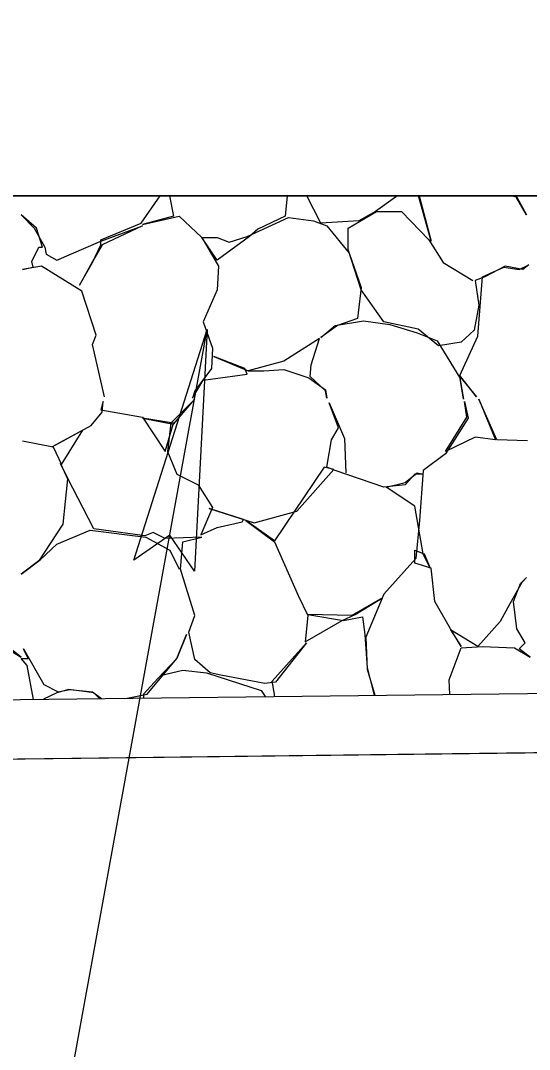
# Model space of a CAD drawing. Extents: x 1574 to 14903, y 7971 to 16537.
# Drawn here: x 14626.434 to 14628.574, y 9508.41 to 9512.736 of the extents above; entities that cross this region are included whole.
import ezdxf

# ---------------------------------------------------------------- set-up
doc = ezdxf.new("R2010")
doc.units = 0
for name, color, linetype in [('DESIGN - EARTHWORK - Shapes', 7, 'Continuous'), ('DESIGN - TRANSPORTATION - Proposed Layout Patterning', 7, 'Continuous'), ('DESIGN - TYPICAL - Finished Grade and Subgrade', 7, 'Continuous'), ('DESIGN - TYPICAL - Slope Tie Text', 7, 'Continuous'), ('SURVEY - GROUND - Bottom of Topsoil Layer', 7, 'Continuous'), ('SURVEY - GROUND - Top of Ground', 7, 'Continuous')]:
    doc.layers.add(name, color=color, linetype=linetype)

msp = doc.modelspace()

# ---------------------------------------------------------------- linework, layer by layer
at = {"layer": 'DESIGN - EARTHWORK - Shapes'}
for points in [[(14622.9443, 9516.1875), (14623.3346, 9516.0443), (14623.805, 9515.9102), (14624.0623, 9509.9366), (14626.0777, 9509.8768), (14630.2225, 9509.9267), (14631.2091, 9509.6727), (14631.6838, 9509.6215), (14637.2745, 9509.3612), (14623.2284, 9516.3842), (14622, 9516.4088), (14620.9717, 9516.4294), (14622.721, 9515.3232)], [(14637.2745, 9509.3612), (14637.2745, 9509.1109), (14631.6646, 9509.3721), (14631.1643, 9509.426), (14630.1923, 9509.6763), (14626.0754, 9509.6268), (14624.0623, 9509.6865), (14624.0623, 9509.9366), (14626.0777, 9509.8768), (14630.2225, 9509.9267), (14631.2091, 9509.6727), (14631.6838, 9509.6215)]]:
    msp.add_lwpolyline(points, close=True, dxfattribs=at)
at = {"layer": 'DESIGN - TRANSPORTATION - Proposed Layout Patterning'}
msp.add_line((14631.9969, 9512), (14623.9734, 9512), dxfattribs=at)
msp.add_line((14631.9969, 9512), (14623.9734, 9512), dxfattribs=at)
for points in [[(14626.7863, 9511.1539), (14626.7363, 9511.3739), (14626.7513, 9511.4139), (14626.6913, 9511.5989), (14626.5213, 9511.7039), (14626.4413, 9511.6889), (14626.4863, 9511.6989), (14626.4813, 9511.7239), (14626.5113, 9511.7839), (14626.5263, 9511.7839), (14626.5013, 9511.8639), (14626.4363, 9511.9189), (14626.4913, 9511.8639), (14626.5363, 9511.7839), (14626.5413, 9511.7539), (14626.5863, 9511.7289), (14626.7713, 9511.8089), (14626.9463, 9511.8739), (14626.7763, 9511.7939), (14626.7363, 9511.7239), (14626.6813, 9511.6239), (14626.7363, 9511.7189), (14626.7713, 9511.7939), (14626.7713, 9511.8139), (14626.9413, 9511.8839), (14627.0214, 9512)], [(14626.7863, 9511.1539), (14626.7363, 9511.3739), (14626.7513, 9511.4139), (14626.6913, 9511.5989), (14626.5213, 9511.7039), (14626.4413, 9511.6889), (14626.4863, 9511.6989), (14626.4813, 9511.7239), (14626.5113, 9511.7839), (14626.5263, 9511.7839), (14626.5013, 9511.8639), (14626.4363, 9511.9189), (14626.4913, 9511.8639), (14626.5363, 9511.7839), (14626.5413, 9511.7539), (14626.5863, 9511.7289), (14626.7713, 9511.8089), (14626.9463, 9511.8739), (14626.7763, 9511.7939), (14626.7363, 9511.7239), (14626.6813, 9511.6239), (14626.7363, 9511.7189), (14626.7713, 9511.7939), (14626.7713, 9511.8139), (14626.9413, 9511.8839), (14627.0214, 9512)], [(14627.0599, 9512), (14627.0763, 9511.9139), (14626.9463, 9511.8789), (14627.1013, 9511.9139), (14627.1963, 9511.8239), (14627.2663, 9511.7039), (14627.2613, 9511.6039), (14627.2013, 9511.4689), (14627.2413, 9511.3589), (14627.2363, 9511.2739), (14627.1663, 9511.1789), (14627.1563, 9511.1489), (14627.2013, 9511.2239), (14627.3863, 9511.2489), (14627.3763, 9511.2739), (14627.2463, 9511.3239), (14627.3913, 9511.2639), (14627.4563, 9511.2639), (14627.5413, 9511.2689), (14627.6463, 9511.2339), (14627.7163, 9511.1839), (14627.7213, 9511.1489), (14627.7163, 9511.1789), (14627.6513, 9511.2389), (14627.6563, 9511.2889), (14627.6913, 9511.3989), (14627.5413, 9511.3039), (14627.3913, 9511.2639)], [(14627.0599, 9512), (14627.0763, 9511.9139), (14626.9463, 9511.8789), (14627.1013, 9511.9139), (14627.1963, 9511.8239), (14627.2663, 9511.7039), (14627.2613, 9511.6039), (14627.2013, 9511.4689), (14627.2413, 9511.3589), (14627.2363, 9511.2739), (14627.1663, 9511.1789), (14627.1563, 9511.1489), (14627.2013, 9511.2239), (14627.3863, 9511.2489), (14627.3763, 9511.2739), (14627.2463, 9511.3239), (14627.3913, 9511.2639), (14627.4563, 9511.2639), (14627.5413, 9511.2689), (14627.6463, 9511.2339), (14627.7163, 9511.1839), (14627.7213, 9511.1489), (14627.7163, 9511.1789), (14627.6513, 9511.2389), (14627.6563, 9511.2889), (14627.6913, 9511.3989), (14627.5413, 9511.3039), (14627.3913, 9511.2639)], [(14627.555, 9512), (14627.5463, 9511.9139), (14627.4313, 9511.8589), (14627.3963, 9511.8289), (14627.2613, 9511.7289), (14627.1963, 9511.8239), (14627.2613, 9511.8239), (14627.3113, 9511.8039), (14627.3863, 9511.8289), (14627.5613, 9511.9089), (14627.6663, 9511.8939), (14627.7213, 9511.8739), (14627.8163, 9511.7589), (14627.8663, 9511.6139), (14627.8513, 9511.4839), (14627.7663, 9511.4539), (14627.6963, 9511.4039), (14627.7563, 9511.4539), (14627.8763, 9511.4739), (14627.9863, 9511.4589), (14628.1013, 9511.4239), (14628.1863, 9511.3889), (14628.2813, 9511.2339), (14628.2963, 9511.1439), (14628.2813, 9511.2389), (14628.3513, 9511.1539), (14628.2813, 9511.2439), (14628.3563, 9511.4089), (14628.3763, 9511.6589), (14628.4663, 9511.6989), (14628.5313, 9511.6889), (14628.5713, 9511.7089), (14628.5463, 9511.6889), (14628.4713, 9511.7039), (14628.3863, 9511.6589), (14628.3463, 9511.6439), (14628.3613, 9511.5389), (14628.3413, 9511.4339), (14628.2863, 9511.3839), (14628.1913, 9511.3689), (14628.1063, 9511.4389), (14627.9613, 9511.4689), (14627.8663, 9511.6039), (14627.8113, 9511.7739), (14627.8113, 9511.8639), (14627.9313, 9511.9339), (14628.0363, 9511.9339), (14628.1513, 9511.8139), (14628.2113, 9511.7189), (14628.3363, 9511.6439)], [(14627.555, 9512), (14627.5463, 9511.9139), (14627.4313, 9511.8589), (14627.3963, 9511.8289), (14627.2613, 9511.7289), (14627.1963, 9511.8239), (14627.2613, 9511.8239), (14627.3113, 9511.8039), (14627.3863, 9511.8289), (14627.5613, 9511.9089), (14627.6663, 9511.8939), (14627.7213, 9511.8739), (14627.8163, 9511.7589), (14627.8663, 9511.6139), (14627.8513, 9511.4839), (14627.7663, 9511.4539), (14627.6963, 9511.4039), (14627.7563, 9511.4539), (14627.8763, 9511.4739), (14627.9863, 9511.4589), (14628.1013, 9511.4239), (14628.1863, 9511.3889), (14628.2813, 9511.2339), (14628.2963, 9511.1439), (14628.2813, 9511.2389), (14628.3513, 9511.1539), (14628.2813, 9511.2439), (14628.3563, 9511.4089), (14628.3763, 9511.6589), (14628.4663, 9511.6989), (14628.5313, 9511.6889), (14628.5713, 9511.7089), (14628.5463, 9511.6889), (14628.4713, 9511.7039), (14628.3863, 9511.6589), (14628.3463, 9511.6439), (14628.3613, 9511.5389), (14628.3413, 9511.4339), (14628.2863, 9511.3839), (14628.1913, 9511.3689), (14628.1063, 9511.4389), (14627.9613, 9511.4689), (14627.8663, 9511.6039), (14627.8113, 9511.7739), (14627.8113, 9511.8639), (14627.9313, 9511.9339), (14628.0363, 9511.9339), (14628.1513, 9511.8139), (14628.2113, 9511.7189), (14628.3363, 9511.6439)], [(14628.0165, 9512), (14628.0113, 9511.9939), (14627.9263, 9511.9339), (14627.8563, 9511.8939), (14627.6963, 9511.8839), (14627.6383, 9512)], [(14628.0165, 9512), (14628.0113, 9511.9939), (14627.9263, 9511.9339), (14627.8563, 9511.8939), (14627.6963, 9511.8839), (14627.6383, 9512)], [(14628.1097, 9512), (14628.1613, 9511.8089), (14628.1071, 9512)], [(14628.1097, 9512), (14628.1613, 9511.8089), (14628.1071, 9512)], [(14628.503, 9512), (14628.5213, 9511.9939), (14628.5613, 9511.9189), (14628.5213, 9511.9889), (14628.5213, 9512)], [(14628.503, 9512), (14628.5213, 9511.9939), (14628.5613, 9511.9189), (14628.5213, 9511.9889), (14628.5213, 9512)], [(14626.4413, 9510.9689), (14626.5713, 9510.9439), (14626.6063, 9510.8689), (14626.6963, 9511.0139), (14626.5663, 9510.9439), (14626.7313, 9511.0339), (14626.7763, 9511.0889), (14626.7813, 9511.1339), (14626.7713, 9511.0989), (14626.9463, 9511.0689), (14627.0413, 9510.9239), (14627.0763, 9511.0439), (14626.9463, 9511.0639), (14627.0763, 9511.0389), (14627.1663, 9511.1439), (14627.0663, 9511.0439), (14627.0513, 9510.9239), (14627.0913, 9510.8289), (14627.1813, 9510.7839), (14627.2413, 9510.6889), (14627.1913, 9510.5739), (14627.2613, 9510.6039), (14627.3663, 9510.6289), (14627.3713, 9510.6389), (14627.2263, 9510.6839), (14627.4163, 9510.6239), (14627.5963, 9510.6739), (14627.7513, 9510.8489), (14627.7113, 9510.8589), (14627.5013, 9510.5489), (14627.3813, 9510.6339), (14627.5013, 9510.5439), (14627.6013, 9510.3189), (14627.6413, 9510.2339), (14627.6313, 9510.1239), (14627.7863, 9510.2139), (14627.8413, 9510.2389), (14627.9563, 9510.3089), (14627.8263, 9510.2339), (14627.6413, 9510.2389), (14627.7913, 9510.2139), (14627.8713, 9510.2289), (14627.8813, 9510.1539), (14627.8913, 9510.0139), (14627.9208, 9509.899)], [(14626.4413, 9510.9689), (14626.5713, 9510.9439), (14626.6063, 9510.8689), (14626.6963, 9511.0139), (14626.5663, 9510.9439), (14626.7313, 9511.0339), (14626.7763, 9511.0889), (14626.7813, 9511.1339), (14626.7713, 9511.0989), (14626.9463, 9511.0689), (14627.0413, 9510.9239), (14627.0763, 9511.0439), (14626.9463, 9511.0639), (14627.0763, 9511.0389), (14627.1663, 9511.1439), (14627.0663, 9511.0439), (14627.0513, 9510.9239), (14627.0913, 9510.8289), (14627.1813, 9510.7839), (14627.2413, 9510.6889), (14627.1913, 9510.5739), (14627.2613, 9510.6039), (14627.3663, 9510.6289), (14627.3713, 9510.6389), (14627.2263, 9510.6839), (14627.4163, 9510.6239), (14627.5963, 9510.6739), (14627.7513, 9510.8489), (14627.7113, 9510.8589), (14627.5013, 9510.5489), (14627.3813, 9510.6339), (14627.5013, 9510.5439), (14627.6013, 9510.3189), (14627.6413, 9510.2339), (14627.6313, 9510.1239), (14627.7863, 9510.2139), (14627.8413, 9510.2389), (14627.9563, 9510.3089), (14627.8263, 9510.2339), (14627.6413, 9510.2389), (14627.7913, 9510.2139), (14627.8713, 9510.2289), (14627.8813, 9510.1539), (14627.8913, 9510.0139), (14627.9208, 9509.899)], [(14628.2388, 9509.9028), (14628.2363, 9509.9639), (14628.2863, 9510.0989), (14628.3763, 9510.1039), (14628.5113, 9510.0989), (14628.5763, 9510.0589), (14628.5313, 9510.0939), (14628.5563, 9510.1189), (14628.5213, 9510.1789), (14628.5063, 9510.2939), (14628.5363, 9510.3689), (14628.5613, 9510.3939), (14628.5413, 9510.3739), (14628.4913, 9510.2839), (14628.4513, 9510.2089), (14628.3563, 9510.1039), (14628.2413, 9510.1739), (14628.2863, 9510.1039), (14628.2413, 9510.1789), (14628.1763, 9510.2939), (14628.1613, 9510.4339), (14628.0913, 9510.4539), (14628.0913, 9510.5089), (14628.1313, 9510.4939), (14628.1563, 9510.4339), (14628.1263, 9510.4939), (14628.0913, 9510.6939), (14627.9713, 9510.7739), (14628.0513, 9510.7939), (14628.1013, 9510.8339), (14628.1263, 9510.8289), (14628.0913, 9510.8289), (14628.0513, 9510.7839), (14627.9613, 9510.7739), (14627.7563, 9510.8439), (14627.7213, 9510.8589), (14627.7413, 9510.9739), (14627.7713, 9511.0239), (14627.7313, 9511.1289), (14627.7963, 9510.9789), (14627.8013, 9510.8339)], [(14628.2388, 9509.9028), (14628.2363, 9509.9639), (14628.2863, 9510.0989), (14628.3763, 9510.1039), (14628.5113, 9510.0989), (14628.5763, 9510.0589), (14628.5313, 9510.0939), (14628.5563, 9510.1189), (14628.5213, 9510.1789), (14628.5063, 9510.2939), (14628.5363, 9510.3689), (14628.5613, 9510.3939), (14628.5413, 9510.3739), (14628.4913, 9510.2839), (14628.4513, 9510.2089), (14628.3563, 9510.1039), (14628.2413, 9510.1739), (14628.2863, 9510.1039), (14628.2413, 9510.1789), (14628.1763, 9510.2939), (14628.1613, 9510.4339), (14628.0913, 9510.4539), (14628.0913, 9510.5089), (14628.1313, 9510.4939), (14628.1563, 9510.4339), (14628.1263, 9510.4939), (14628.0913, 9510.6939), (14627.9713, 9510.7739), (14628.0513, 9510.7939), (14628.1013, 9510.8339), (14628.1263, 9510.8289), (14628.0913, 9510.8289), (14628.0513, 9510.7839), (14627.9613, 9510.7739), (14627.7563, 9510.8439), (14627.7213, 9510.8589), (14627.7413, 9510.9739), (14627.7713, 9511.0239), (14627.7313, 9511.1289), (14627.7963, 9510.9789), (14627.8013, 9510.8339)], [(14628.5663, 9510.9689), (14628.4363, 9510.9739), (14628.3613, 9511.1439), (14628.4313, 9510.9739), (14628.3463, 9510.9839), (14628.2213, 9510.9239), (14628.3113, 9511.0689), (14628.3013, 9511.1339), (14628.3163, 9511.0639), (14628.2213, 9510.9139), (14628.1263, 9510.8439), (14628.1113, 9510.6339), (14628.0963, 9510.4739), (14627.9613, 9510.3239), (14627.8863, 9510.1439), (14627.8913, 9510.0089), (14627.924, 9509.899)], [(14628.5663, 9510.9689), (14628.4363, 9510.9739), (14628.3613, 9511.1439), (14628.4313, 9510.9739), (14628.3463, 9510.9839), (14628.2213, 9510.9239), (14628.3113, 9511.0689), (14628.3013, 9511.1339), (14628.3163, 9511.0639), (14628.2213, 9510.9139), (14628.1263, 9510.8439), (14628.1113, 9510.6339), (14628.0963, 9510.4739), (14627.9613, 9510.3239), (14627.8863, 9510.1439), (14627.8913, 9510.0089), (14627.924, 9509.899)], [(14627.5013, 9509.8939), (14627.5013, 9509.9039), (14627.4913, 9509.9589), (14627.6363, 9510.1189), (14627.5063, 9509.9539), (14627.4613, 9509.9489), (14627.2763, 9509.9839), (14627.2313, 9509.9939), (14627.1663, 9510.0489), (14627.1413, 9510.1639), (14627.1663, 9510.2339), (14627.1063, 9510.4289), (14627.1163, 9510.5439), (14627.1963, 9510.5639), (14627.0413, 9510.5589), (14626.9913, 9510.5839), (14626.9563, 9510.5689), (14626.7413, 9510.5989), (14626.6313, 9510.8139), (14626.6013, 9510.8739), (14626.6313, 9510.8089), (14626.6113, 9510.6189), (14626.5113, 9510.4639), (14626.4363, 9510.4089), (14626.5163, 9510.4689), (14626.5863, 9510.5339), (14626.7263, 9510.5939), (14626.9613, 9510.5639), (14627.0613, 9510.5089), (14627.1013, 9510.4289)], [(14627.5013, 9509.8939), (14627.5013, 9509.9039), (14627.4913, 9509.9589), (14627.6363, 9510.1189), (14627.5063, 9509.9539), (14627.4613, 9509.9489), (14627.2763, 9509.9839), (14627.2313, 9509.9939), (14627.1663, 9510.0489), (14627.1413, 9510.1639), (14627.1663, 9510.2339), (14627.1063, 9510.4289), (14627.1163, 9510.5439), (14627.1963, 9510.5639), (14627.0413, 9510.5589), (14626.9913, 9510.5839), (14626.9563, 9510.5689), (14626.7413, 9510.5989), (14626.6313, 9510.8139), (14626.6013, 9510.8739), (14626.6313, 9510.8089), (14626.6113, 9510.6189), (14626.5113, 9510.4639), (14626.4363, 9510.4089), (14626.5163, 9510.4689), (14626.5863, 9510.5339), (14626.7263, 9510.5939), (14626.9613, 9510.5639), (14627.0613, 9510.5089), (14627.1013, 9510.4289)], [(14626.8819, 9509.8865), (14626.9663, 9509.9039), (14627.0913, 9510.0539), (14627.1313, 9510.1539), (14627.0913, 9510.0539), (14627.0113, 9509.9689), (14626.9513, 9509.9039), (14626.9505, 9509.8873)], [(14626.8819, 9509.8865), (14626.9663, 9509.9039), (14627.0913, 9510.0539), (14627.1313, 9510.1539), (14627.0913, 9510.0539), (14627.0113, 9509.9689), (14626.9513, 9509.9039), (14626.9505, 9509.8873)], [(14626.3713, 9510.0989), (14626.4363, 9510.0589), (14626.3913, 9510.0939)], [(14626.3713, 9510.0989), (14626.4363, 9510.0589), (14626.3913, 9510.0939)], [(14626.488, 9509.8818), (14626.4613, 9510.0239), (14626.4363, 9510.0539), (14626.4663, 9510.0539), (14626.4463, 9510.0939), (14626.5313, 9509.9439), (14626.5913, 9509.9139), (14626.6413, 9509.9239), (14626.7363, 9509.9139), (14626.7746, 9509.8852)], [(14626.488, 9509.8818), (14626.4613, 9510.0239), (14626.4363, 9510.0539), (14626.4663, 9510.0539), (14626.4463, 9510.0939), (14626.5313, 9509.9439), (14626.5913, 9509.9139), (14626.6413, 9509.9239), (14626.7363, 9509.9139), (14626.7746, 9509.8852)], [(14627.0263, 9509.9839), (14627.1163, 9510.0039), (14627.2163, 9509.9939), (14627.4463, 9509.9189), (14627.4628, 9509.8935)], [(14627.0263, 9509.9839), (14627.1163, 9510.0039), (14627.2163, 9509.9939), (14627.4463, 9509.9189), (14627.4628, 9509.8935)], [(14626.7651, 9509.8851), (14626.7413, 9509.9089), (14626.6363, 9509.9239), (14626.5863, 9509.9089), (14626.5298, 9509.8823)], [(14626.7651, 9509.8851), (14626.7413, 9509.9089), (14626.6363, 9509.9239), (14626.5863, 9509.9089), (14626.5298, 9509.8823)]]:
    msp.add_lwpolyline(points, dxfattribs=at)
at = {"layer": 'DESIGN - TYPICAL - Finished Grade and Subgrade'}
msp.add_line((14623.9734, 9512), (14631.9969, 9512), dxfattribs=at)
at = {"layer": 'DESIGN - TYPICAL - Slope Tie Text'}
for points in [[(14627.6097, 9507.4849), (14626.4988, 9507.4849), (14627.2188, 9511.4374)], [(14627.2188, 9511.4374), (14627.1657, 9510.4205), (14627.0611, 9510.5717), (14626.9099, 9510.4671), (14627.2188, 9511.4374)]]:
    msp.add_lwpolyline(points, dxfattribs=at)
msp.add_lwpolyline([(14627.2188, 9511.4374), (14627.1657, 9510.4205), (14627.0611, 9510.5717), (14626.9099, 9510.4671)], close=True, dxfattribs=at)
at = {"layer": 'SURVEY - GROUND - Bottom of Topsoil Layer'}
msp.add_lwpolyline([(14624.0623, 9509.6865), (14626.0754, 9509.6268), (14630.1923, 9509.6763), (14631.1643, 9509.426), (14631.6646, 9509.3721), (14640.2005, 9508.9747), (14644.4296, 9508.6782), (14650.0829, 9508.5295), (14651.1726, 9508.5408), (14656.8893, 9510.4754), (14664.7019, 9512.6856), (14667.1668, 9513.4093), (14670.6047, 9513.2744), (14676.7037, 9513.2521), (14676.977, 9513.2565), (14685.3905, 9509.9383), (14686.4816, 9510.0756), (14688.9789, 9510.2212), (14692.9133, 9510.5929), (14694.518, 9510.7981), (14703.372, 9511.0237), (14717.8132, 9511.1442), (14735.4102, 9511.1338), (14737.1028, 9511.1859)], dxfattribs=at)
at = {"layer": 'SURVEY - GROUND - Top of Ground'}
msp.add_lwpolyline([(14601.9613, 9518.3321), (14612.4448, 9518.1879), (14612.8727, 9518.1742), (14615.1945, 9518.1137), (14615.7772, 9518.0694), (14618.2845, 9517.549), (14618.8843, 9517.2003), (14619.4633, 9516.9587), (14620.287, 9516.6495), (14620.8862, 9516.4834), (14622.721, 9515.3232), (14622.9443, 9516.1875), (14623.3346, 9516.0443), (14623.805, 9515.9102), (14624.0623, 9509.9366), (14626.0776, 9509.8768), (14630.2225, 9509.9267), (14631.2091, 9509.6727), (14631.6838, 9509.6215), (14640.2151, 9509.2243), (14644.4416, 9508.9279), (14650.0849, 9508.7795)], dxfattribs=at)
msp.add_lwpolyline([(14601.9613, 9518.3321), (14612.4448, 9518.1879), (14612.8727, 9518.1742), (14615.1945, 9518.1137), (14615.7772, 9518.0694), (14618.2845, 9517.549), (14618.8843, 9517.2003), (14619.4633, 9516.9587), (14620.287, 9516.6495), (14620.8862, 9516.4834), (14622.721, 9515.3232), (14622.9443, 9516.1875), (14623.3346, 9516.0443), (14623.805, 9515.9102), (14624.0623, 9509.9366), (14626.0776, 9509.8768), (14630.2225, 9509.9267), (14631.2091, 9509.6727), (14631.6838, 9509.6215), (14640.2151, 9509.2243), (14644.4416, 9508.9279), (14650.0849, 9508.7795)], dxfattribs=at)

doc.saveas('drawing.dxf')
